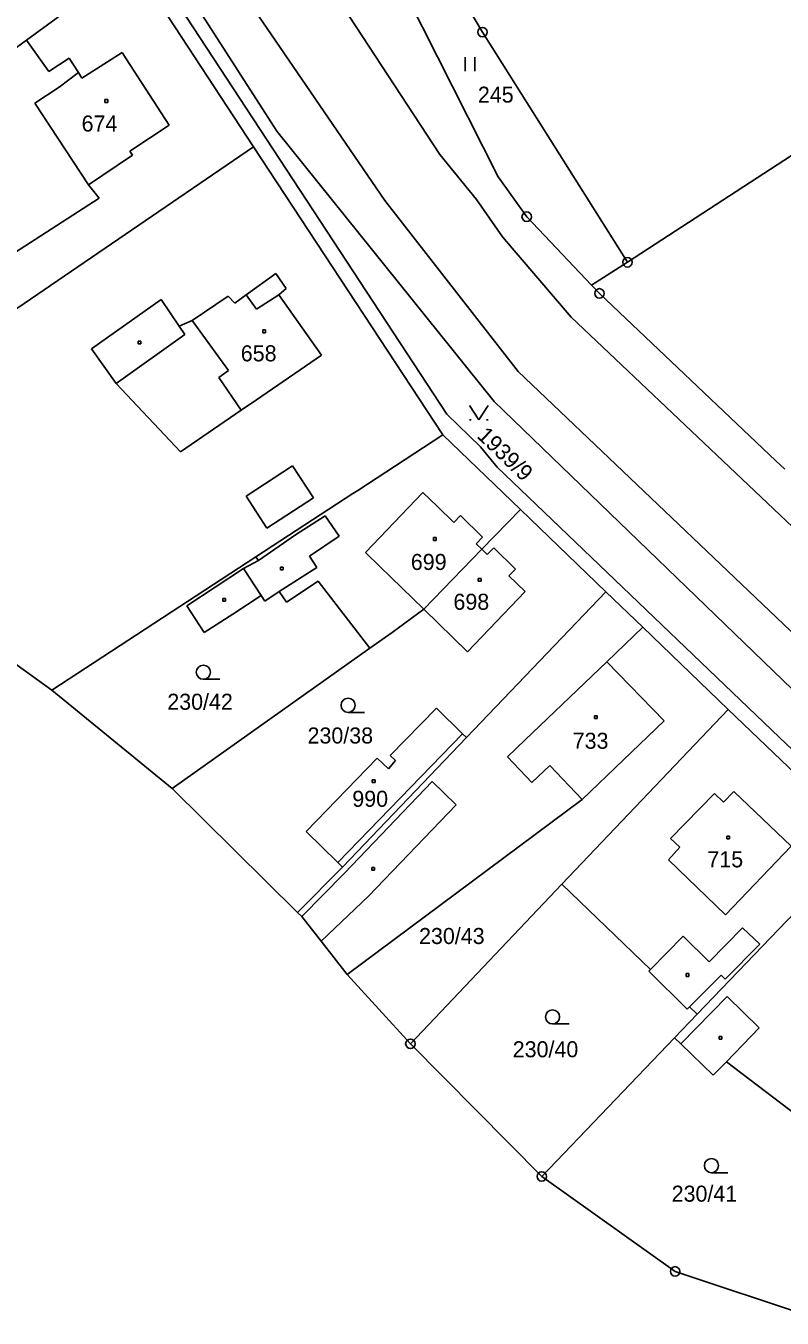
# Model space of a CAD drawing. Extents: x -795483 to -789093, y -1112258 to -1108741.
# Drawn here: x -791470.8 to -791390.6, y -1111558 to -1111421 of the extents above; entities that cross this region are included whole.
import ezdxf

# ---------------------------------------------------------------- set-up
doc = ezdxf.new("R2010")
doc.units = 0
for name, color, linetype in [('Vrstva 1', 7, 'Continuous'), ('Vrstva 14', 7, 'Continuous'), ('Vrstva 15', 7, 'Continuous'), ('Vrstva 2', 7, 'Continuous'), ('Vrstva 23', 7, 'Continuous'), ('Vrstva 25', 7, 'Continuous'), ('Vrstva 28', 7, 'Continuous'), ('Vrstva 3', 7, 'Continuous')]:
    doc.layers.add(name, color=color, linetype=linetype)

msp = doc.modelspace()

# ---------------------------------------------------------------- linework, layer by layer
at = {"layer": 'Vrstva 1'}
for p, q in [((-791444.18, -1111432.13), (-791470.64, -1111390.91)), ((-791459.46, -1111414.24), (-791470.74, -1111422.48)), ((-791446.66, -1111433.82), (-791459.46, -1111414.24)), ((-791422.35, -1111421.64), (-791426.8, -1111414.15)), ((-791438.2, -1111443.78), (-791456.09, -1111416.47)), ((-791420.68, -1111436.99), (-791430.93, -1111416.7)), ((-791366.95, -1111419.97), (-791406.97, -1111446.05)), ((-791406.97, -1111446.05), (-791422.35, -1111421.64)), ((-791470.74, -1111422.48), (-791476.78, -1111426.88)), ((-791470.74, -1111422.48), (-791468.35, -1111425.81)), ((-791468.35, -1111425.81), (-791466.19, -1111424.42)), ((-791466.19, -1111424.42), (-791465.22, -1111425.94)), ((-791464.84, -1111426.53), (-791460.59, -1111423.79)), ((-791460.59, -1111423.79), (-791460.14, -1111424.49)), ((-791460.14, -1111424.49), (-791455.6, -1111431.5)), ((-791465.22, -1111425.94), (-791464.84, -1111426.53)), ((-791455.6, -1111431.5), (-791459.75, -1111434.28)), ((-791421.11, -1111460.79), (-791444.18, -1111432.13)), ((-791446.66, -1111433.82), (-791498.51, -1111469.2)), ((-791459.75, -1111434.28), (-791459.47, -1111434.68)), ((-791426.55, -1111464.34), (-791446.66, -1111433.82)), ((-791459.47, -1111434.68), (-791464.16, -1111437.82)), ((-791417.66, -1111441.21), (-791420.68, -1111436.99)), ((-791464.16, -1111437.82), (-791463.03, -1111439.24)), ((-791463.03, -1111439.24), (-791472.01, -1111445.06)), ((-791410.77, -1111448.47), (-791417.66, -1111441.21)), ((-791426.14, -1111462.14), (-791438.2, -1111443.78)), ((-791406.97, -1111446.05), (-791410.77, -1111448.47)), ((-791447.42, -1111449.51), (-791444.27, -1111447.24)), ((-791444.27, -1111447.24), (-791443.17, -1111448.81)), ((-791448.61, -1111450.37), (-791447.42, -1111449.51)), ((-791443.17, -1111448.81), (-791443.96, -1111449.51)), ((-791443.96, -1111449.51), (-791439.42, -1111455.88)), ((-791409.94, -1111449.34), (-791410.77, -1111448.47)), ((-791409.94, -1111449.34), (-791391.21, -1111467.09)), ((-791463.82, -1111455.24), (-791456.45, -1111449.98)), ((-791456.45, -1111449.98), (-791454.52, -1111452.82)), ((-791453.16, -1111452.21), (-791449.33, -1111449.64)), ((-791449.33, -1111449.64), (-791448.61, -1111450.37)), ((-791454.52, -1111452.82), (-791453.16, -1111452.21)), ((-791461.2, -1111458.9), (-791463.82, -1111455.24)), ((-791439.42, -1111455.88), (-791446.33, -1111460.63)), ((-791454.38, -1111466.14), (-791461.2, -1111458.9)), ((-791447.94, -1111461.74), (-791454.38, -1111466.14)), ((-791446.33, -1111460.63), (-791447.94, -1111461.74)), ((-791364.18, -1111515.75), (-791421.11, -1111460.79)), ((-791422.56, -1111465.63), (-791426.14, -1111462.14)), ((-791426.55, -1111464.34), (-791435.59, -1111470.24)), ((-791418.33, -1111472.26), (-791426.55, -1111464.34)), ((-791420.78, -1111467.76), (-791422.56, -1111465.63)), ((-791390.27, -1111467.99), (-791391.21, -1111467.09)), ((-791390.84, -1111496.43), (-791420.78, -1111467.76)), ((-791436.1, -1111470.57), (-791446.38, -1111477.27)), ((-791435.59, -1111470.24), (-791436.1, -1111470.57)), ((-791418.33, -1111472.26), (-791422.43, -1111476.48)), ((-791409.25, -1111480.99), (-791418.33, -1111472.26)), ((-791422.43, -1111476.48), (-791428.59, -1111482.84)), ((-791422.43, -1111476.48), (-791421.85, -1111477.04)), ((-791421.85, -1111477.04), (-791421.16, -1111476.33)), ((-791421.16, -1111476.33), (-791418.84, -1111478.58)), ((-791446.38, -1111477.27), (-791468.04, -1111491.41)), ((-791447.69, -1111478.53), (-791446.12, -1111477.66)), ((-791446.38, -1111477.27), (-791446.12, -1111477.66)), ((-791453.73, -1111482.47), (-791447.69, -1111478.53)), ((-791418.84, -1111478.58), (-791419.54, -1111479.3)), ((-791419.54, -1111479.3), (-791417.82, -1111480.97)), ((-791443.91, -1111480.97), (-791445.45, -1111481.96)), ((-791443.16, -1111482.09), (-791443.91, -1111480.97)), ((-791439.8, -1111479.84), (-791443.16, -1111482.09)), ((-791434.29, -1111486.96), (-791439.8, -1111479.84)), ((-791409.25, -1111480.99), (-791424.05, -1111496.45)), ((-791417.82, -1111480.97), (-791423.93, -1111487.36)), ((-791405.34, -1111484.74), (-791409.25, -1111480.99)), ((-791451.87, -1111485.31), (-791453.73, -1111482.47)), ((-791445.83, -1111481.38), (-791448.85, -1111483.34)), ((-791445.45, -1111481.96), (-791445.83, -1111481.38)), ((-791448.85, -1111483.34), (-791451.87, -1111485.31)), ((-791428.59, -1111482.84), (-791431.92, -1111485.3)), ((-791423.93, -1111487.36), (-791428.59, -1111482.84)), ((-791405.34, -1111484.74), (-791409.16, -1111488.4)), ((-791396.29, -1111493.45), (-791405.34, -1111484.74)), ((-791431.92, -1111485.3), (-791434.29, -1111486.96)), ((-791434.29, -1111486.96), (-791455.29, -1111501.83)), ((-791409.16, -1111488.4), (-791403.07, -1111494.68)), ((-791432.13, -1111498.33), (-791427.23, -1111493.34)), ((-791427.23, -1111493.34), (-791424.46, -1111496.05)), ((-791396.29, -1111493.45), (-791413.93, -1111512)), ((-791381.84, -1111507.31), (-791396.29, -1111493.45)), ((-791403.07, -1111494.68), (-791411.77, -1111503.01)), ((-791424.46, -1111496.05), (-791424.05, -1111496.45)), ((-791424.05, -1111496.45), (-791437.2, -1111510.19)), ((-791371.36, -1111515.09), (-791390.84, -1111496.43)), ((-791441.05, -1111506.41), (-791433.52, -1111498.61)), ((-791433.52, -1111498.61), (-791432.31, -1111499.76)), ((-791432.31, -1111499.76), (-791431.58, -1111498.86)), ((-791431.58, -1111498.86), (-791432.13, -1111498.33)), ((-791411.77, -1111503.01), (-791436.69, -1111521.57)), ((-791437.71, -1111509.69), (-791441.05, -1111506.41)), ((-791381.84, -1111507.31), (-791399.57, -1111525.78)), ((-791437.2, -1111510.19), (-791437.71, -1111509.69)), ((-791437.2, -1111510.19), (-791441.96, -1111514.98)), ((-791413.93, -1111512), (-791430, -1111528.91)), ((-791404.52, -1111521.03), (-791413.93, -1111512)), ((-791404.7, -1111521.22), (-791404.52, -1111521.03)), ((-791400.62, -1111525.24), (-791404.7, -1111521.22)), ((-791399.57, -1111525.78), (-791401.97, -1111528.28)), ((-791400.38, -1111525), (-791400.62, -1111525.24)), ((-791399.57, -1111525.78), (-791400.38, -1111525)), ((-791401.97, -1111528.28), (-791416.06, -1111542.97)), ((-791401.97, -1111528.28), (-791401.3, -1111528.93)), ((-791401.3, -1111528.93), (-791397.86, -1111532.24)), ((-791397.86, -1111532.24), (-791396.47, -1111530.81)), ((-791396.47, -1111530.81), (-791379.9, -1111543.45))]:
    msp.add_line(p, q, dxfattribs=at)
at = {"layer": 'Vrstva 2'}
for p, q in [((-791426.86, -1111434.61), (-791459.74, -1111384.47)), ((-791458.38, -1111401.94), (-791432.7, -1111439.51)), ((-791467.26, -1111427.49), (-791465.22, -1111425.94)), ((-791469.83, -1111429.16), (-791467.26, -1111427.49)), ((-791464.16, -1111437.82), (-791469.83, -1111429.16)), ((-791422.97, -1111439.38), (-791426.86, -1111434.61)), ((-791432.7, -1111439.51), (-791418.57, -1111457.62)), ((-791420.22, -1111443.35), (-791422.97, -1111439.38)), ((-791412.95, -1111451.86), (-791420.22, -1111443.35)), ((-791446.33, -1111451.03), (-791447.42, -1111449.51)), ((-791443.96, -1111449.51), (-791446.33, -1111451.03)), ((-791453.16, -1111452.21), (-791449.28, -1111457.53)), ((-791340.55, -1111520.44), (-791412.95, -1111451.86)), ((-791461.2, -1111458.9), (-791453.93, -1111453.7)), ((-791453.93, -1111453.7), (-791454.52, -1111452.82)), ((-791449.28, -1111457.53), (-791450.33, -1111458.25)), ((-791418.57, -1111457.62), (-791344.64, -1111528.02)), ((-791450.33, -1111458.25), (-791447.94, -1111461.74)), ((-791447.43, -1111470.86), (-791442.5, -1111467.62)), ((-791442.5, -1111467.62), (-791440.28, -1111471.03)), ((-791445.22, -1111474.25), (-791447.43, -1111470.86)), ((-791440.28, -1111471.03), (-791445.22, -1111474.25)), ((-791428.67, -1111470.45), (-791434.76, -1111476.83)), ((-791427.14, -1111471.93), (-791428.67, -1111470.45)), ((-791427.14, -1111471.93), (-791425.38, -1111473.63)), ((-791425.38, -1111473.63), (-791424.69, -1111472.91)), ((-791424.69, -1111472.91), (-791422.34, -1111475.18)), ((-791439.05, -1111472.92), (-791442.18, -1111474.93)), ((-791439.05, -1111472.92), (-791437.54, -1111475.1)), ((-791442.18, -1111474.93), (-791446.12, -1111477.66)), ((-791437.54, -1111475.1), (-791440.7, -1111477.21)), ((-791422.34, -1111475.18), (-791423.03, -1111475.9)), ((-791434.76, -1111476.83), (-791433.25, -1111478.3)), ((-791423.03, -1111475.9), (-791422.43, -1111476.48)), ((-791439.91, -1111478.41), (-791440.7, -1111477.21)), ((-791428.59, -1111482.84), (-791433.25, -1111478.3)), ((-791447.69, -1111478.53), (-791445.83, -1111481.38)), ((-791443.91, -1111480.97), (-791439.91, -1111478.41)), ((-791409.16, -1111488.4), (-791417.82, -1111496.68)), ((-791437.71, -1111509.69), (-791424.46, -1111496.05)), ((-791419.7, -1111498.47), (-791417.82, -1111496.68)), ((-791417.12, -1111501.22), (-791419.7, -1111498.47)), ((-791415.22, -1111499.4), (-791417.12, -1111501.22)), ((-791415.22, -1111499.4), (-791411.77, -1111503.01)), ((-791436.98, -1111510.82), (-791427.69, -1111501.11)), ((-791427.69, -1111501.11), (-791425.13, -1111503.56)), ((-791402.39, -1111507.15), (-791397.74, -1111502.38)), ((-791397.74, -1111502.38), (-791396.78, -1111503.3)), ((-791396.78, -1111503.3), (-791395.69, -1111502.16)), ((-791395.69, -1111502.16), (-791389.61, -1111507.96)), ((-791425.13, -1111503.56), (-791434.45, -1111513.24)), ((-791401.4, -1111508.05), (-791402.39, -1111507.15)), ((-791402.63, -1111509.4), (-791401.4, -1111508.05)), ((-791389.61, -1111507.96), (-791396.58, -1111515.22)), ((-791396.58, -1111515.22), (-791402.63, -1111509.4)), ((-791436.98, -1111510.82), (-791441.51, -1111515.4)), ((-791434.45, -1111513.24), (-791439.45, -1111518.04)), ((-791398.29, -1111520.22), (-791394.77, -1111516.61)), ((-791392.92, -1111518.35), (-791394.77, -1111516.61)), ((-791404.52, -1111521.03), (-791401.05, -1111517.51)), ((-791401.05, -1111517.51), (-791398.29, -1111520.22)), ((-791392.92, -1111518.35), (-791396.59, -1111522.07)), ((-791397.02, -1111521.65), (-791400.38, -1111525)), ((-791396.59, -1111522.07), (-791397.02, -1111521.65)), ((-791401.3, -1111528.93), (-791396.38, -1111523.9)), ((-791396.38, -1111523.9), (-791392.98, -1111527.22)), ((-791392.98, -1111527.22), (-791396.47, -1111530.81))]:
    msp.add_line(p, q, dxfattribs=at)
at = {"layer": 'Vrstva 23'}
for p, q in [((-791424.17, -1111425.79), (-791424.17, -1111424.29)), ((-791423.17, -1111424.29), (-791423.17, -1111425.79)), ((-791423.74, -1111461.24), (-791422.74, -1111462.74)), ((-791422.74, -1111462.74), (-791421.74, -1111461.24)), ((-791423.74, -1111462.74), (-791423.54, -1111462.74)), ((-791421.94, -1111462.74), (-791421.74, -1111462.74)), ((-791451.96, -1111490.26), (-791450.21, -1111490.26)), ((-791436.61, -1111493.77), (-791434.86, -1111493.77)), ((-791414.92, -1111526.81), (-791413.17, -1111526.81)), ((-791398.06, -1111542.58), (-791396.31, -1111542.58))]:
    msp.add_line(p, q, dxfattribs=at)
for centre in [(-791451.96, -1111489.51), (-791436.61, -1111493.02), (-791414.92, -1111526.06), (-791398.06, -1111541.83)]:
    msp.add_circle(centre, 0.75, dxfattribs=at)
at = {"layer": 'Vrstva 25'}
for p, q in [((-791462.41, -1111428.8), (-791462.11, -1111428.8)), ((-791462.41, -1111429.1), (-791462.41, -1111428.8)), ((-791462.11, -1111428.8), (-791462.11, -1111429.1)), ((-791462.11, -1111429.1), (-791462.41, -1111429.1)), ((-791445.66, -1111453.22), (-791445.36, -1111453.22)), ((-791445.66, -1111453.52), (-791445.66, -1111453.22)), ((-791445.36, -1111453.52), (-791445.66, -1111453.52)), ((-791445.36, -1111453.22), (-791445.36, -1111453.52)), ((-791458.89, -1111454.41), (-791458.59, -1111454.41)), ((-791458.89, -1111454.71), (-791458.89, -1111454.41)), ((-791458.59, -1111454.71), (-791458.89, -1111454.71)), ((-791458.59, -1111454.41), (-791458.59, -1111454.71)), ((-791427.56, -1111475.23), (-791427.26, -1111475.23)), ((-791427.56, -1111475.53), (-791427.56, -1111475.23)), ((-791427.26, -1111475.53), (-791427.56, -1111475.53)), ((-791427.26, -1111475.23), (-791427.26, -1111475.53)), ((-791443.78, -1111478.36), (-791443.48, -1111478.36)), ((-791443.78, -1111478.66), (-791443.78, -1111478.36)), ((-791443.48, -1111478.36), (-791443.48, -1111478.66)), ((-791443.48, -1111478.66), (-791443.78, -1111478.66)), ((-791422.8, -1111479.57), (-791422.5, -1111479.57)), ((-791422.8, -1111479.87), (-791422.8, -1111479.57)), ((-791422.5, -1111479.57), (-791422.5, -1111479.87)), ((-791422.5, -1111479.87), (-791422.8, -1111479.87)), ((-791449.9, -1111481.68), (-791449.6, -1111481.68)), ((-791449.9, -1111481.98), (-791449.9, -1111481.68)), ((-791449.6, -1111481.98), (-791449.9, -1111481.98)), ((-791449.6, -1111481.68), (-791449.6, -1111481.98)), ((-791410.48, -1111494.13), (-791410.18, -1111494.13)), ((-791410.48, -1111494.43), (-791410.48, -1111494.13)), ((-791410.18, -1111494.43), (-791410.48, -1111494.43)), ((-791410.18, -1111494.13), (-791410.18, -1111494.43)), ((-791434.04, -1111500.91), (-791433.74, -1111500.91)), ((-791434.04, -1111501.21), (-791434.04, -1111500.91)), ((-791433.74, -1111501.21), (-791434.04, -1111501.21)), ((-791433.74, -1111500.91), (-791433.74, -1111501.21)), ((-791396.43, -1111506.89), (-791396.13, -1111506.89)), ((-791396.43, -1111507.19), (-791396.43, -1111506.89)), ((-791396.13, -1111506.89), (-791396.13, -1111507.19)), ((-791396.13, -1111507.19), (-791396.43, -1111507.19)), ((-791434.1, -1111510.21), (-791433.8, -1111510.21)), ((-791434.1, -1111510.51), (-791434.1, -1111510.21)), ((-791433.8, -1111510.51), (-791434.1, -1111510.51)), ((-791433.8, -1111510.21), (-791433.8, -1111510.51)), ((-791400.75, -1111521.46), (-791400.45, -1111521.46)), ((-791400.75, -1111521.76), (-791400.75, -1111521.46)), ((-791400.45, -1111521.76), (-791400.75, -1111521.76)), ((-791400.45, -1111521.46), (-791400.45, -1111521.76)), ((-791397.25, -1111528.12), (-791396.95, -1111528.12)), ((-791397.25, -1111528.42), (-791397.25, -1111528.12)), ((-791396.95, -1111528.42), (-791397.25, -1111528.42)), ((-791396.95, -1111528.12), (-791396.95, -1111528.42))]:
    msp.add_line(p, q, dxfattribs=at)
at = {"layer": 'Vrstva 28'}
for centre, radius in [((-791422.35, -1111421.64), 0.5), ((-791422.35, -1111421.64), 0.01), ((-791417.66, -1111441.21), 0.5), ((-791417.66, -1111441.21), 0.01), ((-791406.97, -1111446.05), 0.5), ((-791406.97, -1111446.05), 0.01), ((-791409.94, -1111449.34), 0.5), ((-791409.94, -1111449.34), 0.01), ((-791430, -1111528.91), 0.5), ((-791430, -1111528.91), 0.01), ((-791416.06, -1111542.97), 0.5), ((-791416.06, -1111542.97), 0.01), ((-791401.91, -1111553.04), 0.5), ((-791401.91, -1111553.04), 0.01)]:
    msp.add_circle(centre, radius, dxfattribs=at)
at = {"layer": 'Vrstva 3'}
for p, q in [((-791468.04, -1111491.41), (-791481.22, -1111481.96)), ((-791455.29, -1111501.83), (-791468.04, -1111491.41)), ((-791455.29, -1111501.83), (-791441.96, -1111514.98)), ((-791441.96, -1111514.98), (-791441.51, -1111515.4)), ((-791441.51, -1111515.4), (-791439.45, -1111518.04)), ((-791436.69, -1111521.57), (-791439.45, -1111518.04)), ((-791430, -1111528.91), (-791436.69, -1111521.57)), ((-791430, -1111528.91), (-791416.06, -1111542.97)), ((-791401.91, -1111553.04), (-791416.06, -1111542.97)), ((-791387.07, -1111558), (-791401.91, -1111553.04))]:
    msp.add_line(p, q, dxfattribs=at)

# ---------------------------------------------------------------- texts
at = {"layer": 'Vrstva 14'}
for s, rotation, p in [('245', 0.2984, (-791422.83, -1111429.13)), ('1939/9', 316.1653, (-791423.03, -1111464.56))]:
    msp.add_text(s, height=1.7, rotation=rotation, dxfattribs=at).set_placement(p)
for s, p in [('230/42', (-791455.79, -1111493.49)), ('230/38', (-791440.91, -1111497.07)), ('230/43', (-791429.08, -1111518.33)), ('230/40', (-791419.14, -1111530.34)), ('230/41', (-791402.28, -1111545.65))]:
    msp.add_text(s, height=1.7, dxfattribs=at).set_placement(p)
at = {"layer": 'Vrstva 15'}
for s, p in [('674', (-791464.88, -1111432.18)), ('658', (-791447.99, -1111456.55)), ('699', (-791429.95, -1111478.67)), ('698', (-791425.43, -1111482.89)), ('733', (-791412.78, -1111497.63)), ('990', (-791436.16, -1111503.78)), ('715', (-791398.49, -1111510.2))]:
    msp.add_text(s, height=1.7, dxfattribs=at).set_placement(p)

doc.saveas('drawing.dxf')
